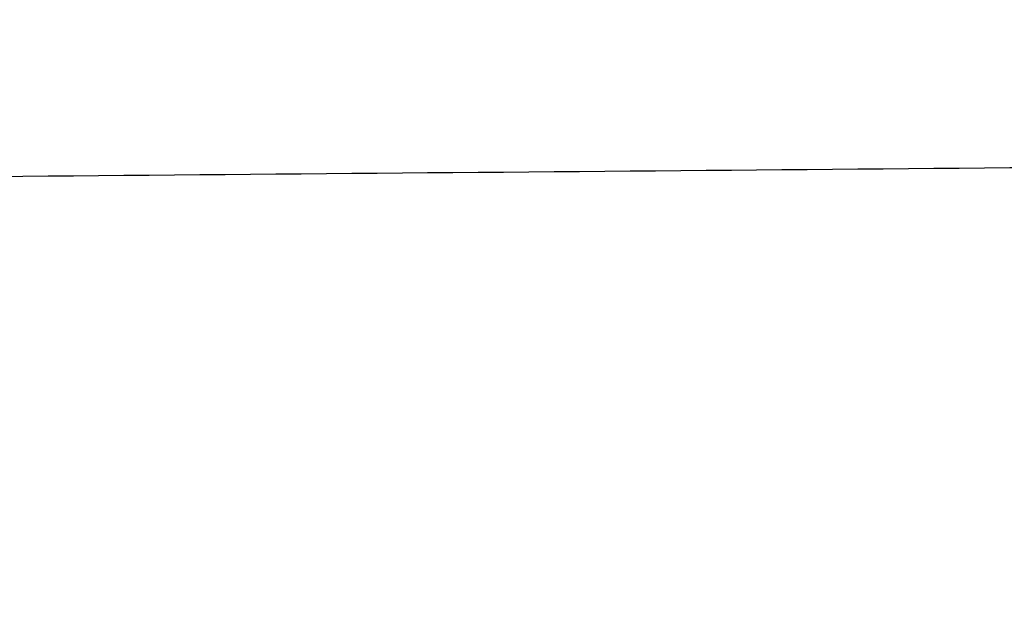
# Model space of a CAD drawing. Header units: millimetres. Extents: x 0 to 290, y -65 to 65.
# Tile 317 of 656: x 233.275 to 234.796, y -35.3 to -34.382. Entities that reach past the tile are written whole.
import ezdxf

# ---------------------------------------------------------------- set-up
doc = ezdxf.new("R2010")
doc.units = ezdxf.units.MM
doc.layers.add('Layer 01', color=7, linetype='Continuous', true_color=0x000000)

# ---------------------------------------------------------------- blocks, each defined once
blk = doc.blocks.new('Block 01')
at = {"layer": 'Layer 01'}
blk.add_open_spline([(250.5175, -34.477, 51.1101), (230.5044, -34.6486, 51.4143), (210.4913, -34.8202, 51.7186)], degree=2, dxfattribs=at)

msp = doc.modelspace()

# ---------------------------------------------------------------- linework, layer by layer
at = {"layer": 'Layer 01', "extrusion": (-3.9443e-31, 2.96059e-15, -1)}
msp.add_arc((-223.5, -18.5, 85.6), 16.8, 90, 270, dxfattribs=at)
at = {"layer": 'Layer 01'}
for centre in [(223.5, -18.5, -87), (223.5, -18.5, -68.4), (223.5, -18.5, -67.7)]:
    msp.add_arc(centre, 16.8, 270, 90, dxfattribs=at)
at = {"layer": 'Layer 01', "extrusion": (-3.9443e-31, 2.53765e-15, -1)}
msp.add_arc((-223.5, -18.5, 67), 16.8, 90, 270, dxfattribs=at)
at = {"layer": 'Layer 01', "extrusion": (0, 0, -1)}
msp.add_arc((-223.5, -18.5, 86.3), 16.8, 90, 270, dxfattribs=at)

# ---------------------------------------------------------------- block references
at = {"layer": 'Layer 01'}
msp.add_blockref('Block 01', (0, 0), dxfattribs=at)

doc.saveas('drawing.dxf')
